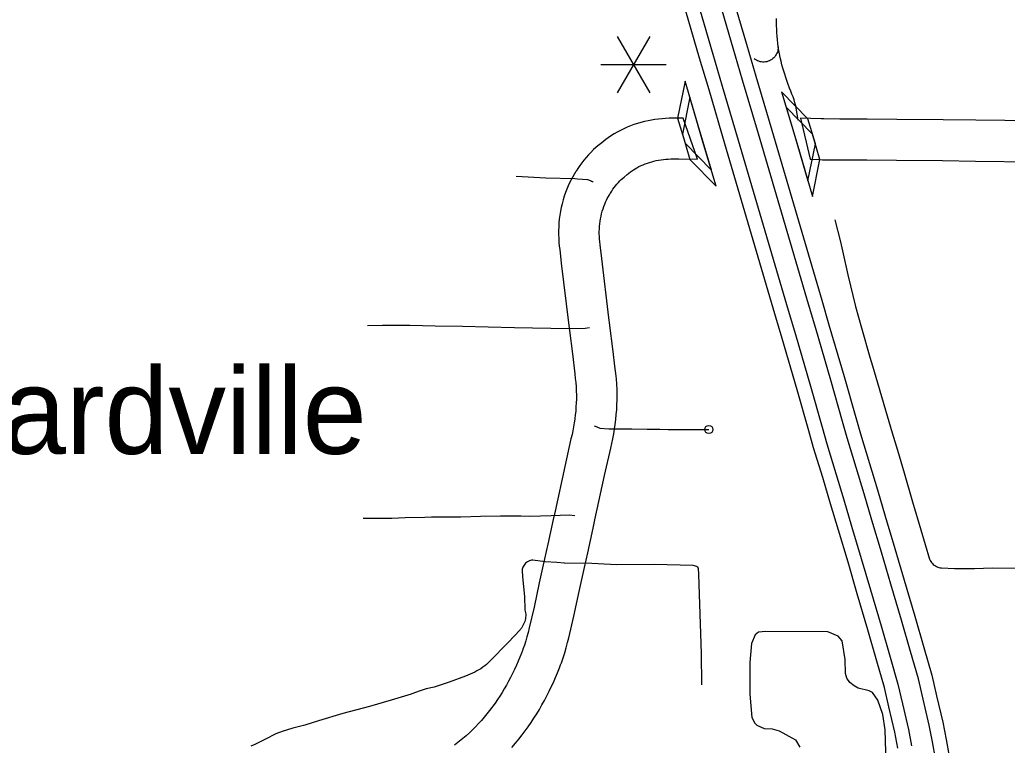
# Model space of a CAD drawing. Extents: x -19 to 366, y -4 to 359.
# Drawn here: x 154.857 to 156.004, y 185.581 to 186.425 of the extents above; entities that cross this region are included whole.
import ezdxf

# ---------------------------------------------------------------- set-up
doc = ezdxf.new("R2010")
doc.units = 0
for name, color, linetype in [('Level 10', 7, 'Continuous'), ('Level 19', 7, 'Continuous'), ('Level 24', 7, 'Continuous'), ('Level 31', 7, 'Continuous'), ('Level 35', 7, 'Continuous'), ('Level 42', 7, 'Continuous'), ('Level 48', 7, 'Continuous'), ('Level 52', 7, 'Continuous'), ('Level 60', 7, 'Continuous')]:
    doc.layers.add(name, color=color, linetype=linetype)

msp = doc.modelspace()

# ---------------------------------------------------------------- linework, layer by layer
at = {"layer": 'Level 10'}
for p, q in [((155.6218, 186.2632), (155.6224, 186.2632)), ((155.6224, 186.2632), (155.6441, 186.2631)), ((155.5431, 186.2238), (155.5429, 186.2235)), ((155.5423, 186.0697), (155.5423, 186.0698)), ((155.4954, 186.0637), (155.4953, 186.0638)), ((155.5476, 185.9489), (155.5477, 185.9493)), ((155.5248, 185.8435), (155.5249, 185.8436)), ((155.5127, 185.788), (155.5127, 185.788)), ((155.485, 185.675), (155.4851, 185.6751))]:
    msp.add_line(p, q, dxfattribs=at)
for points in [[(155.7877, 186.3098), (155.7639, 186.3107), (155.7751, 186.2629)], [(155.6232, 186.3105), (155.6194, 186.3107), (155.6153, 186.3107), (155.6112, 186.3106), (155.607, 186.3103), (155.6029, 186.31), (155.5988, 186.3096), (155.5947, 186.309), (155.5908, 186.3084), (155.5867, 186.3076), (155.5825, 186.3067), (155.5784, 186.3057), (155.5743, 186.3045), (155.5703, 186.3031), (155.5663, 186.3017), (155.5623, 186.3001), (155.5584, 186.2983), (155.5546, 186.2964), (155.5508, 186.2944), (155.5471, 186.2923), (155.5431, 186.2898), (155.5377, 186.2858), (155.5329, 186.2821), (155.5283, 186.2783), (155.5233, 186.274), (155.5202, 186.2708), (155.5175, 186.268), (155.5148, 186.265), (155.5121, 186.2618), (155.5096, 186.2586), (155.5073, 186.2554), (155.505, 186.2521), (155.503, 186.249)], [(155.6441, 186.2631), (155.6273, 186.3105), (155.6226, 186.3106)], [(156.0348, 186.3074), (155.9677, 186.3081), (155.9295, 186.3087), (155.8756, 186.3092), (155.8412, 186.3094), (155.8094, 186.3094), (155.7909, 186.3097), (155.788, 186.3098)], [(155.5429, 186.2235), (155.5445, 186.2259), (155.5459, 186.228), (155.5474, 186.2301), (155.549, 186.2321), (155.5505, 186.2339), (155.5523, 186.2359), (155.554, 186.2377), (155.5555, 186.2392), (155.5588, 186.242), (155.5625, 186.2451), (155.5664, 186.2481), (155.5697, 186.2506), (155.5715, 186.2517), (155.5738, 186.253), (155.5761, 186.2543), (155.5785, 186.2554), (155.5809, 186.2565), (155.5834, 186.2575), (155.5859, 186.2584), (155.5883, 186.2592), (155.5909, 186.26), (155.5935, 186.2606), (155.5961, 186.2612), (155.5988, 186.2617), (155.6017, 186.2622), (155.6045, 186.2626), (155.6073, 186.2629), (155.6102, 186.2631), (155.613, 186.2632), (155.6158, 186.2633), (155.6187, 186.2633), (155.6218, 186.2632)], [(155.7751, 186.2629), (155.786, 186.2625)], [(155.7858, 186.2625), (155.7894, 186.2623), (155.8091, 186.2621), (155.841, 186.262), (155.8752, 186.2618), (155.9289, 186.2614), (155.967, 186.2608), (156.0341, 186.26)], [(155.5028, 186.2487), (155.501, 186.2457), (155.4991, 186.2423), (155.4973, 186.2389), (155.4955, 186.2354), (155.4939, 186.2318), (155.4924, 186.2282), (155.4908, 186.224), (155.4893, 186.2198), (155.488, 186.2155), (155.4868, 186.2111), (155.4858, 186.2067), (155.4849, 186.2023), (155.4841, 186.1978), (155.4835, 186.1933), (155.4831, 186.1888), (155.4828, 186.1843), (155.4826, 186.1798), (155.4826, 186.1752), (155.4828, 186.1708), (155.483, 186.1662), (155.4835, 186.1617), (155.484, 186.1579), (155.4857, 186.1419), (155.4942, 186.0725), (155.4954, 186.0637)], [(155.5423, 186.0698), (155.5412, 186.0785), (155.5328, 186.1473), (155.531, 186.1635), (155.5305, 186.1671), (155.5302, 186.17), (155.5301, 186.173), (155.53, 186.176), (155.53, 186.1789), (155.5301, 186.1819), (155.5303, 186.1849), (155.5306, 186.1878), (155.5309, 186.1907), (155.5314, 186.1936), (155.532, 186.1966), (155.5327, 186.1994), (155.5335, 186.2023), (155.5344, 186.2051), (155.5353, 186.208), (155.5364, 186.2107), (155.5373, 186.213), (155.5383, 186.2151), (155.5393, 186.2172), (155.5405, 186.2194), (155.5417, 186.2215), (155.5431, 186.2238)], [(155.5477, 185.9493), (155.5485, 185.9546), (155.5492, 185.9603), (155.5497, 185.9659), (155.5502, 185.9715), (155.5505, 185.9771), (155.5507, 185.983), (155.5507, 185.9892), (155.5506, 185.9953), (155.5503, 186.0014), (155.5498, 186.0075), (155.5491, 186.0136), (155.5484, 186.0191), (155.5458, 186.0423), (155.5423, 186.0697)], [(155.4953, 186.0638), (155.4988, 186.0367), (155.5014, 186.0133), (155.5021, 186.0079), (155.5026, 186.0031), (155.503, 185.9983), (155.5033, 185.9934), (155.5034, 185.9886), (155.5034, 185.9839), (155.5032, 185.9795), (155.5029, 185.9748), (155.5026, 185.9701), (155.5021, 185.9655), (155.5015, 185.961), (155.5008, 185.9561)], [(155.5009, 185.9565), (155.5001, 185.9516), (155.4992, 185.9471), (155.4983, 185.9426), (155.4971, 185.9377), (155.4899, 185.9055), (155.4786, 185.8537)], [(155.5249, 185.8436), (155.5362, 185.8953), (155.5433, 185.927), (155.5445, 185.9322), (155.5457, 185.9379), (155.5467, 185.9435), (155.5476, 185.9489)], [(155.4786, 185.8537), (155.4764, 185.8439), (155.4703, 185.8153), (155.4665, 185.7983)], [(155.5127, 185.788), (155.5165, 185.8052), (155.5227, 185.8338), (155.5248, 185.8435)], [(155.4665, 185.7983), (155.4603, 185.7703), (155.4543, 185.7421), (155.4485, 185.7178), (155.4472, 185.7126), (155.4459, 185.7077), (155.4445, 185.7028), (155.4429, 185.698), (155.4413, 185.6932), (155.4406, 185.6914)], [(155.4851, 185.6751), (155.4859, 185.6773), (155.4879, 185.6831), (155.4898, 185.689), (155.4915, 185.6949), (155.4931, 185.7008), (155.4945, 185.7065), (155.5005, 185.7317), (155.5066, 185.7603), (155.5127, 185.788)], [(155.4407, 185.6915), (155.4395, 185.6885), (155.4377, 185.6837), (155.4357, 185.6791), (155.4336, 185.6745), (155.4313, 185.6696), (155.429, 185.6647), (155.4268, 185.6602), (155.4245, 185.6558), (155.4221, 185.6515), (155.4196, 185.6472), (155.4171, 185.6429), (155.4144, 185.6387), (155.4116, 185.6346), (155.4088, 185.6305), (155.4026, 185.622), (155.3995, 185.618), (155.3963, 185.6141), (155.393, 185.6103), (155.3896, 185.6066), (155.3862, 185.6029), (155.3826, 185.5994), (155.379, 185.5959), (155.3752, 185.5925), (155.3714, 185.5893), (155.3675, 185.5861), (155.3617, 185.5815)], [(155.4285, 185.579), (155.4326, 185.5838), (155.4365, 185.5886), (155.4404, 185.5935), (155.4473, 185.6029), (155.4507, 185.6079), (155.454, 185.6128), (155.4573, 185.6179), (155.4604, 185.623), (155.4634, 185.6283), (155.4663, 185.6335), (155.469, 185.6388), (155.4717, 185.6442), (155.4741, 185.6493), (155.4766, 185.6545), (155.4791, 185.6602), (155.4815, 185.6658), (155.4837, 185.6715), (155.485, 185.675)]]:
    msp.add_lwpolyline(points, dxfattribs=at)
at = {"layer": 'Level 19'}
for points in [[(155.6483, 186.5752), (155.6602, 186.5356), (155.6752, 186.4846), (155.701, 186.3965), (155.712, 186.3595), (155.7304, 186.2967), (155.7885, 186.099)], [(155.6089, 186.565), (155.6212, 186.524), (155.6362, 186.4731), (155.662, 186.385), (155.6729, 186.3479), (155.6913, 186.2852), (155.7495, 186.0875)], [(155.7731, 186.0944), (155.7149, 186.2922), (155.6965, 186.3549), (155.6856, 186.392), (155.6598, 186.4801), (155.6448, 186.531), (155.6328, 186.5711)], [(155.734, 186.083), (155.6759, 186.2807), (155.6575, 186.3434), (155.6465, 186.3805), (155.6207, 186.4686), (155.6058, 186.5194), (155.5933, 186.5609)], [(155.9206, 185.5659), (155.9172, 185.5853), (155.9135, 185.605), (155.9063, 185.6352), (155.9009, 185.6588), (155.8916, 185.6906), (155.881, 185.7271), (155.8688, 185.7689), (155.858, 185.8058), (155.8468, 185.8431), (155.8378, 185.8739), (155.8285, 185.9045), (155.818, 185.9389), (155.8125, 185.958), (155.7992, 186.0059), (155.7815, 186.0659), (155.7731, 186.0944)], [(155.7885, 186.099), (155.7969, 186.0704), (155.8147, 186.0104), (155.828, 185.9624), (155.8335, 185.9435), (155.8439, 185.9092), (155.8532, 185.8785), (155.8623, 185.8477), (155.8735, 185.8103), (155.8842, 185.7734), (155.8965, 185.7316), (155.907, 185.6951), (155.9165, 185.6629), (155.922, 185.6389), (155.9292, 185.6083), (155.933, 185.5882), (155.9365, 185.5686)], [(155.8771, 185.578), (155.8736, 185.5965), (155.8666, 185.626), (155.8615, 185.6485), (155.8525, 185.6792), (155.8419, 185.7157), (155.8297, 185.7574), (155.819, 185.7942), (155.8078, 185.8315), (155.7988, 185.8623), (155.7896, 185.8927), (155.779, 185.9273), (155.7733, 185.9469), (155.7601, 185.9947), (155.7424, 186.0544), (155.734, 186.083)], [(155.7495, 186.0875), (155.7578, 186.0589), (155.7755, 185.9991), (155.7888, 185.9513), (155.7944, 185.9319), (155.805, 185.8974), (155.8142, 185.8669), (155.8232, 185.8361), (155.8344, 185.7988), (155.8451, 185.762), (155.8574, 185.7202), (155.8679, 185.6837), (155.8771, 185.6526), (155.8823, 185.6297), (155.8894, 185.5999), (155.8929, 185.5809)]]:
    msp.add_lwpolyline(points, dxfattribs=at)
at = {"layer": 'Level 31'}
for points in [[(155.7378, 186.3937), (155.7373, 186.3978), (155.737, 186.4018), (155.7367, 186.4058), (155.7364, 186.4099), (155.7362, 186.4141), (155.736, 186.4181), (155.7359, 186.4222), (155.7358, 186.4264)], [(155.7378, 186.3937), (155.7378, 186.3921), (155.7376, 186.3905), (155.7373, 186.389), (155.7369, 186.3875), (155.7363, 186.386), (155.7357, 186.3846), (155.7348, 186.3833), (155.7339, 186.382), (155.7329, 186.3809), (155.7317, 186.3798), (155.7305, 186.3788), (155.7291, 186.378), (155.7277, 186.3773), (155.7263, 186.3767), (155.7248, 186.3763), (155.7232, 186.376), (155.7217, 186.3759), (155.7201, 186.3759), (155.7185, 186.376), (155.717, 186.3763), (155.7155, 186.3767), (155.714, 186.3773), (155.7126, 186.378), (155.7113, 186.3788), (155.7099, 186.3796)], [(155.7583, 186.3249), (155.7573, 186.3284), (155.7563, 186.3318), (155.7552, 186.3353), (155.7539, 186.3387), (155.7526, 186.3421), (155.7512, 186.3454), (155.7491, 186.3511), (155.7471, 186.3569), (155.7452, 186.3628), (155.7434, 186.3687), (155.7423, 186.3728), (155.7412, 186.3769), (155.7402, 186.3811), (155.7393, 186.3853), (155.7385, 186.3894), (155.7378, 186.3937)], [(155.4333, 186.2431), (155.4677, 186.2411), (155.5014, 186.2405), (155.5047, 186.2402), (155.5164, 186.2393), (155.5176, 186.2389), (155.5187, 186.2385), (155.5199, 186.238), (155.5209, 186.2375), (155.522, 186.2369), (155.523, 186.2363)], [(155.8038, 186.1923), (155.8101, 186.1669), (155.8189, 186.1285), (155.8277, 186.0916), (155.8346, 186.0668), (155.8442, 186.0329), (155.8474, 186.0227), (155.8534, 186.0028), (155.8626, 185.9711), (155.8704, 185.9447), (155.8764, 185.9244), (155.8844, 185.8981), (155.8941, 185.8644), (155.9035, 185.8321), (155.9138, 185.7978), (155.9144, 185.7964), (155.9151, 185.7951), (155.916, 185.7939), (155.917, 185.7927), (155.918, 185.7917), (155.9192, 185.7907), (155.9205, 185.7899), (155.9218, 185.7892), (155.9232, 185.7886), (155.9247, 185.7882), (155.9261, 185.7878), (155.9277, 185.7877), (155.9429, 185.7871), (155.9659, 185.7871), (155.987, 185.7876), (156.0335, 185.7875)], [(155.5188, 186.0667), (155.5137, 186.066), (155.4947, 186.0658), (155.4314, 186.0669), (155.401, 186.0676), (155.3709, 186.0685), (155.3394, 186.0689), (155.3097, 186.0694), (155.2779, 186.0697), (155.2608, 186.0692)], [(155.5242, 185.9527), (155.5262, 185.9521), (155.5307, 185.9502), (155.5409, 185.9494), (155.5677, 185.9495), (155.5857, 185.949), (155.6004, 185.9491), (155.61, 185.9487), (155.6275, 185.9486), (155.6406, 185.9485), (155.6501, 185.9486), (155.6573, 185.9486)], [(155.2555, 185.8454), (155.2736, 185.8454), (155.2891, 185.8457), (155.3046, 185.8461), (155.3273, 185.8468), (155.3352, 185.8472), (155.3509, 185.8472), (155.369, 185.8472), (155.392, 185.848), (155.4153, 185.8482), (155.4393, 185.8482), (155.4491, 185.848), (155.4741, 185.8486), (155.495, 185.8492), (155.5017, 185.8486)], [(155.4896, 185.7931), (155.4805, 185.7939), (155.4671, 185.7948), (155.4527, 185.7967), (155.4513, 185.7965), (155.4501, 185.7962), (155.4488, 185.7958), (155.4475, 185.7953), (155.4464, 185.7946), (155.4453, 185.7939), (155.4443, 185.793), (155.4434, 185.792), (155.4425, 185.791), (155.4418, 185.7898), (155.4412, 185.7886), (155.4408, 185.7874), (155.4404, 185.7861), (155.4402, 185.7848), (155.4407, 185.7773), (155.4432, 185.7544), (155.4436, 185.739), (155.444, 185.7373), (155.4443, 185.7356), (155.4445, 185.7339), (155.4445, 185.7321), (155.4444, 185.7304), (155.4442, 185.7287), (155.4438, 185.727), (155.4434, 185.7253), (155.4428, 185.7237), (155.4421, 185.7221), (155.4413, 185.7206), (155.4404, 185.7191), (155.4394, 185.7177), (155.433, 185.7101), (155.4223, 185.6991), (155.4048, 185.6813), (155.4029, 185.6792), (155.401, 185.6773), (155.399, 185.6755), (155.3968, 185.6737), (155.3946, 185.6721), (155.3924, 185.6705), (155.39, 185.6691), (155.3876, 185.6678), (155.3852, 185.6666), (155.3745, 185.6619), (155.3556, 185.6548), (155.3382, 185.6491), (155.3287, 185.647), (155.3219, 185.6449), (155.3121, 185.6413)], [(155.4896, 185.7931), (155.5145, 185.7936), (155.55, 185.7916), (155.5942, 185.7921), (155.6386, 185.7909), (155.6431, 185.7897), (155.6437, 185.7888)], [(155.6437, 185.7888), (155.6449, 185.7872), (155.6451, 185.78), (155.6482, 185.688), (155.6488, 185.6518)], [(155.3121, 185.6413), (155.3113, 185.641), (155.2882, 185.6339), (155.263, 185.6267), (155.2318, 185.6182), (155.2038, 185.6098), (155.1878, 185.6049), (155.1768, 185.6022)], [(155.1768, 185.6022), (155.1738, 185.6015), (155.1616, 185.5975), (155.1542, 185.5949), (155.1421, 185.5885), (155.1304, 185.5826), (155.1298, 185.5822), (155.1251, 185.5803)]]:
    msp.add_lwpolyline(points, dxfattribs=at)
msp.add_circle((155.6573, 185.9486), 0.00473, dxfattribs=at)
at = {"layer": 'Level 35'}
for points in [[(155.7236, 185.7137), (155.7151, 185.7129), (155.7112, 185.71), (155.7068, 185.6996), (155.7048, 185.6775), (155.705, 185.6409), (155.7073, 185.6137), (155.7106, 185.6071), (155.7131, 185.6048), (155.7216, 185.6009), (155.7309, 185.6004), (155.739, 185.5981), (155.758, 185.5878), (155.763, 185.5792)], [(155.8157, 185.6813), (155.8122, 185.7029), (155.8076, 185.7082), (155.7956, 185.7135), (155.7236, 185.7137)], [(155.8637, 185.5478), (155.8622, 185.5993), (155.8596, 185.6173), (155.8535, 185.634), (155.8474, 185.6429), (155.8436, 185.6448), (155.8309, 185.6479), (155.826, 185.6504), (155.8211, 185.6545), (155.8178, 185.6595), (155.8161, 185.665), (155.8157, 185.6813)]]:
    msp.add_lwpolyline(points, dxfattribs=at)
at = {"layer": 'Level 42'}
for p, q in [((155.6298, 186.3537), (155.621, 186.3108)), ((155.645, 186.3019), (155.6298, 186.3537)), ((155.6352, 186.335), (155.6265, 186.2921)), ((155.6505, 186.2832), (155.6352, 186.335)), ((155.7419, 186.3414), (155.7572, 186.2896)), ((155.7725, 186.31), (155.7419, 186.3414)), ((155.7473, 186.3233), (155.7625, 186.2715)), ((155.7778, 186.292), (155.7473, 186.3233)), ((155.621, 186.3108), (155.6297, 186.2814)), ((155.6602, 186.2501), (155.645, 186.3019)), ((155.7811, 186.2806), (155.7725, 186.31)), ((155.6265, 186.2921), (155.6352, 186.2627)), ((155.7572, 186.2896), (155.7724, 186.2378)), ((155.7864, 186.2626), (155.7778, 186.292)), ((155.6297, 186.2814), (155.6602, 186.2501)), ((155.6657, 186.2314), (155.6505, 186.2832)), ((155.7724, 186.2378), (155.7811, 186.2806)), ((155.7625, 186.2715), (155.7777, 186.2197)), ((155.6352, 186.2627), (155.6657, 186.2314)), ((155.7777, 186.2197), (155.7864, 186.2626))]:
    msp.add_line(p, q, dxfattribs=at)
at = {"layer": 'Level 48'}
for p, q in [((155.5887, 186.4057), (155.5508, 186.3401)), ((155.5508, 186.4057), (155.5887, 186.3401)), ((155.5319, 186.3729), (155.6076, 186.3729))]:
    msp.add_line(p, q, dxfattribs=at)
at = {"layer": 'Level 52'}
msp.add_lwpolyline([(155.7612, 186.3082), (155.7583, 186.3249)], dxfattribs=at)
at = {"layer": 'Level 60'}
msp.add_spline([(0, 180.8999), (7.1228, 180.9044), (14.2457, 180.9176), (21.3685, 180.9397), (28.4912, 180.9706), (35.614, 181.0103), (42.7366, 181.0589), (49.8592, 181.1163), (56.9818, 181.1825), (64.1042, 181.2575), (71.2266, 181.3414), (78.3488, 181.4341), (85.4709, 181.5357), (92.5929, 181.646), (99.7147, 181.7652), (106.8364, 181.8933), (113.9579, 182.0301), (121.0793, 182.1758), (128.2005, 182.3303), (135.3214, 182.4936), (142.4422, 182.6658), (149.5627, 182.8468), (156.683, 183.0366), (163.8031, 183.2352), (170.9229, 183.4427), (178.0425, 183.659), (185.1617, 183.8841), (192.2807, 184.1181), (199.3994, 184.3608), (206.5178, 184.6124), (213.6359, 184.8728), (220.7537, 185.1421), (227.8711, 185.4201), (234.9881, 185.707), (242.1048, 186.0027), (249.2212, 186.3073), (256.3371, 186.6206), (263.4526, 186.9428), (270.5678, 187.2738), (277.6825, 187.6136), (284.7968, 187.9622), (291.9107, 188.3197), (299.0241, 188.6859), (306.1371, 189.061), (313.2495, 189.4449), (320.3615, 189.8377), (327.4731, 190.2392), (334.5841, 190.6495), (341.6946, 191.0687)], degree=3, dxfattribs=at)

# ---------------------------------------------------------------- texts
at = {"layer": 'Level 24'}
msp.add_text('Woodyardville', height=0.1, dxfattribs=at).set_placement((154.4199, 185.9203))

doc.saveas('drawing.dxf')
